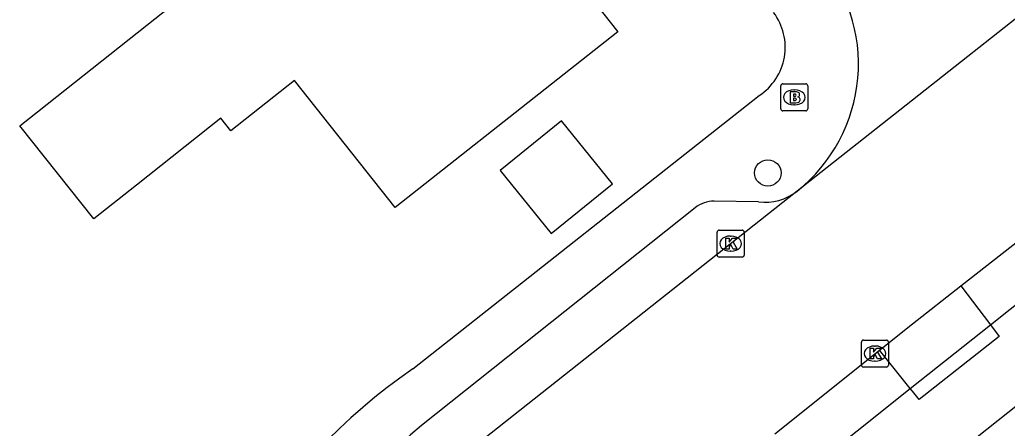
# Model space of a CAD drawing. Extents: x 159628 to 160723, y 388176 to 389416.
# Drawn here: x 159967 to 160003.51, y 388591.77 to 388606.9 of the extents above; entities that cross this region are included whole.
import ezdxf

# ---------------------------------------------------------------- set-up
doc = ezdxf.new("R2010")
doc.units = 0
for name, color, linetype in [('IMGEO_Boom', 7, 'Continuous'), ('IMGEO_Brandkraan', 7, 'Continuous'), ('IMGEO_Kolk', 7, 'Continuous'), ('IMGEO_Pand', 7, 'Continuous'), ('IMGEO_Parkeervlak_open', 7, 'Continuous'), ('IMGEO_Rijbaan_lokaal_gesloten', 7, 'Continuous'), ('IMGEO_Rijbaan_lokaal_open', 7, 'Continuous'), ('IMGEO_Voetpad_open', 7, 'Continuous')]:
    doc.layers.add(name, color=color, linetype=linetype)

msp = doc.modelspace()

# ---------------------------------------------------------------- linework, layer by layer
at = {"layer": 'IMGEO_Boom'}
msp.add_circle((159994.654, 388601.223), 0.489, dxfattribs=at)
at = {"layer": 'IMGEO_Brandkraan'}
for p, q in [((159995.207, 388604.523), (159996.059, 388604.523)), ((159995.132, 388603.597), (159995.132, 388604.449)), ((159995.62, 388604.303), (159995.645, 388604.303)), ((159996.133, 388604.449), (159996.133, 388603.597)), ((159995.643, 388603.743), (159995.618, 388603.743)), ((159996.059, 388603.523), (159995.207, 388603.523))]:
    msp.add_line(p, q, dxfattribs=at)
for points in [[(159995.207, 388604.523), (159996.059, 388604.523)], [(159995.132, 388603.597), (159995.132, 388604.449)], [(159995.48, 388604.223), (159995.48, 388603.823), (159995.693, 388603.823)], [(159995.711, 388604.223), (159995.48, 388604.223)], [(159995.659, 388604.142), (159995.605, 388604.142), (159995.605, 388604.066)], [(159996.133, 388604.449), (159996.133, 388603.597)], [(159995.605, 388604.066), (159995.658, 388604.066)], [(159995.667, 388603.99), (159995.605, 388603.99), (159995.605, 388603.909)], [(159995.605, 388603.909), (159995.667, 388603.909)], [(159996.059, 388603.523), (159995.207, 388603.523)]]:
    msp.add_lwpolyline(points, dxfattribs=at)
for centre, radius, start, end in [((159995.209, 388604.447), 0.0765, 91.552, 178.448), ((159995.209, 388604.447), 0.0765, 91.552, 178.448), ((159996.057, 388604.447), 0.0765, 1.552, 88.448), ((159996.057, 388604.447), 0.0765, 1.552, 88.448), ((159995.66, 388604.104), 0.0379, 267.8285, 90.9355), ((159995.715, 388604.078), 0.145, 59.4692, 91.5367), ((159995.74, 388604.125), 0.0922, 285.5137, 58.1501), ((159995.668, 388603.949), 0.0404, 269.8759, 90.5077), ((159995.699, 388604.074), 0.251, 268.6676, 293.5347), ((159995.745, 388603.933), 0.105, 301.3115, 78.989), ((159995.209, 388603.599), 0.0765, 181.552, 268.448), ((159995.209, 388603.599), 0.0765, 181.552, 268.448), ((159996.057, 388603.599), 0.0765, 271.552, 358.448), ((159996.057, 388603.599), 0.0765, 271.552, 358.448)]:
    msp.add_arc(centre, radius, start, end, dxfattribs=at)
for centre, major_axis, ratio, start_param, end_param in [((159995.619, 388604.023), (-0.387, 0.002), 0.722429, 4.712389, 7.853982), ((159995.644, 388604.023), (-0.39, 0.002), 0.717154, 1.570796, 4.712389)]:
    msp.add_ellipse(centre, major_axis=major_axis, ratio=ratio, start_param=start_param, end_param=end_param, dxfattribs=at)
at = {"layer": 'IMGEO_Kolk'}
for p, q in [((159992.78, 388598.182), (159992.78, 388599.034)), ((159992.855, 388599.108), (159993.707, 388599.108)), ((159993.781, 388599.034), (159993.781, 388598.182)), ((159993.268, 388598.888), (159993.293, 388598.888)), ((159993.291, 388598.328), (159993.266, 388598.328)), ((159993.707, 388598.108), (159992.855, 388598.108)), ((159998.189, 388595.037), (159999.041, 388595.037)), ((159998.114, 388594.111), (159998.114, 388594.963)), ((159998.602, 388594.817), (159998.627, 388594.817)), ((159999.115, 388594.963), (159999.115, 388594.111)), ((159998.625, 388594.257), (159998.6, 388594.257)), ((159999.041, 388594.037), (159998.189, 388594.037))]:
    msp.add_line(p, q, dxfattribs=at)
for points in [[(159992.78, 388598.182), (159992.78, 388599.034)], [(159992.855, 388599.108), (159993.707, 388599.108)], [(159993.781, 388599.034), (159993.781, 388598.182)], [(159993.101, 388598.808), (159993.224, 388598.808), (159993.224, 388598.657), (159993.354, 388598.808), (159993.518, 388598.808), (159993.372, 388598.657), (159993.525, 388598.408), (159993.373, 388598.408), (159993.288, 388598.572), (159993.224, 388598.505), (159993.224, 388598.408), (159993.101, 388598.408), (159993.101, 388598.808)], [(159993.707, 388598.108), (159992.855, 388598.108)], [(159998.189, 388595.037), (159999.041, 388595.037)], [(159998.114, 388594.111), (159998.114, 388594.963)], [(159998.435, 388594.737), (159998.558, 388594.737), (159998.558, 388594.586), (159998.688, 388594.737), (159998.852, 388594.737), (159998.706, 388594.586), (159998.859, 388594.337), (159998.707, 388594.337), (159998.622, 388594.501), (159998.558, 388594.434), (159998.558, 388594.337), (159998.435, 388594.337), (159998.435, 388594.737)], [(159999.115, 388594.963), (159999.115, 388594.111)], [(159999.041, 388594.037), (159998.189, 388594.037)]]:
    msp.add_lwpolyline(points, dxfattribs=at)
for centre, start, end in [((159992.857, 388599.032), 91.552, 178.448), ((159992.857, 388599.032), 91.552, 178.448), ((159993.705, 388599.032), 1.552, 88.448), ((159993.705, 388599.032), 1.552, 88.448), ((159992.857, 388598.184), 181.552, 268.448), ((159992.857, 388598.184), 181.552, 268.448), ((159993.705, 388598.184), 271.552, 358.448), ((159993.705, 388598.184), 271.552, 358.448), ((159998.191, 388594.961), 91.552, 178.448), ((159998.191, 388594.961), 91.552, 178.448), ((159999.039, 388594.961), 1.552, 88.448), ((159999.039, 388594.961), 1.552, 88.448), ((159998.191, 388594.113), 181.552, 268.448), ((159998.191, 388594.113), 181.552, 268.448), ((159999.039, 388594.113), 271.552, 358.448), ((159999.039, 388594.113), 271.552, 358.448)]:
    msp.add_arc(centre, 0.0765, start, end, dxfattribs=at)
for centre, major_axis, ratio, start_param, end_param in [((159993.267, 388598.608), (-0.387, 0.002), 0.722429, 4.712389, 7.853982), ((159993.292, 388598.608), (-0.39, 0.002), 0.717154, 1.570796, 4.712389), ((159998.601, 388594.537), (-0.387, 0.002), 0.722429, 4.712389, 7.853982), ((159998.626, 388594.537), (-0.39, 0.002), 0.717154, 1.570796, 4.712389)]:
    msp.add_ellipse(centre, major_axis=major_axis, ratio=ratio, start_param=start_param, end_param=end_param, dxfattribs=at)
at = {"layer": 'IMGEO_Pand'}
for points in [[(159977.152, 388604.649), (159974.803, 388602.785), (159974.431, 388603.254), (159971.308, 388600.776), (159969.731, 388599.525), (159966.996, 388602.972), (159971.696, 388606.701), (159979.927, 388613.231), (159980.13, 388612.965), (159978.952, 388612.041), (159980.918, 388609.537), (159982.606, 388609.353), (159982.809, 388611.002), (159984.451, 388612.35), (159989.108, 388606.451), (159980.88, 388599.95), (159977.152, 388604.649)], [(159988.915, 388600.82), (159987.025, 388603.152), (159984.755, 388601.314), (159986.645, 388598.981), (159988.915, 388600.82)]]:
    msp.add_lwpolyline(points, dxfattribs=at)
at = {"layer": 'IMGEO_Parkeervlak_open'}
for points in [[(160001.795, 388597.044), (160002.881, 388595.602)], [(159999.922, 388593.248), (159998.787, 388594.665)]]:
    msp.add_lwpolyline(points, dxfattribs=at)
at = {"layer": 'IMGEO_Rijbaan_lokaal_gesloten'}
for points in [[(160008.998, 388611.041), (160000, 388603.924), (159995.738, 388600.553)], [(160001.795, 388597.044), (160007.617, 388601.611)], [(159995.738, 388600.553), (159983.064, 388590.517)], [(159998.787, 388594.665), (160000, 388595.636), (160001.795, 388597.044)], [(159994.914, 388591.562), (159998.787, 388594.665)]]:
    msp.add_lwpolyline(points, dxfattribs=at)
at = {"layer": 'IMGEO_Rijbaan_lokaal_open'}
msp.add_arc((159991.979, 388605.263), 6.026, 308.5952, 41.4153, dxfattribs=at)
at = {"layer": 'IMGEO_Voetpad_open'}
for points in [[(159981.528, 388593.972), (159994.336, 388604.091)], [(159994.31, 388600.152), (159992.67, 388600.178)], [(159991.968, 388599.938), (159981.847, 388591.87)], [(160010.998, 388598.278), (160000, 388589.546), (159989.706, 388581.373)], [(160002.881, 388595.602), (160006.402, 388598.403)], [(160002.881, 388595.602), (160003.21, 388595.165), (160000.255, 388592.839), (160000, 388593.152), (159999.922, 388593.248)], [(159999.922, 388593.248), (160002.881, 388595.602)], [(159995.994, 388590.113), (159999.922, 388593.248)]]:
    msp.add_lwpolyline(points, dxfattribs=at)
for centre, radius, start, end in [((159993.158, 388605.877), 2.14, 303.4112, 36.8965), ((159994.538, 388602.082), 1.944, 263.2556, 308.1152), ((159992.654, 388599.079), 1.099, 89.1426, 128.6065), ((159993.913, 388575.98), 21.843, 124.542, 173.1733), ((159995.455, 388575.285), 21.453, 129.3694, 173.4023)]:
    msp.add_arc(centre, radius, start, end, dxfattribs=at)

doc.saveas('drawing.dxf')
